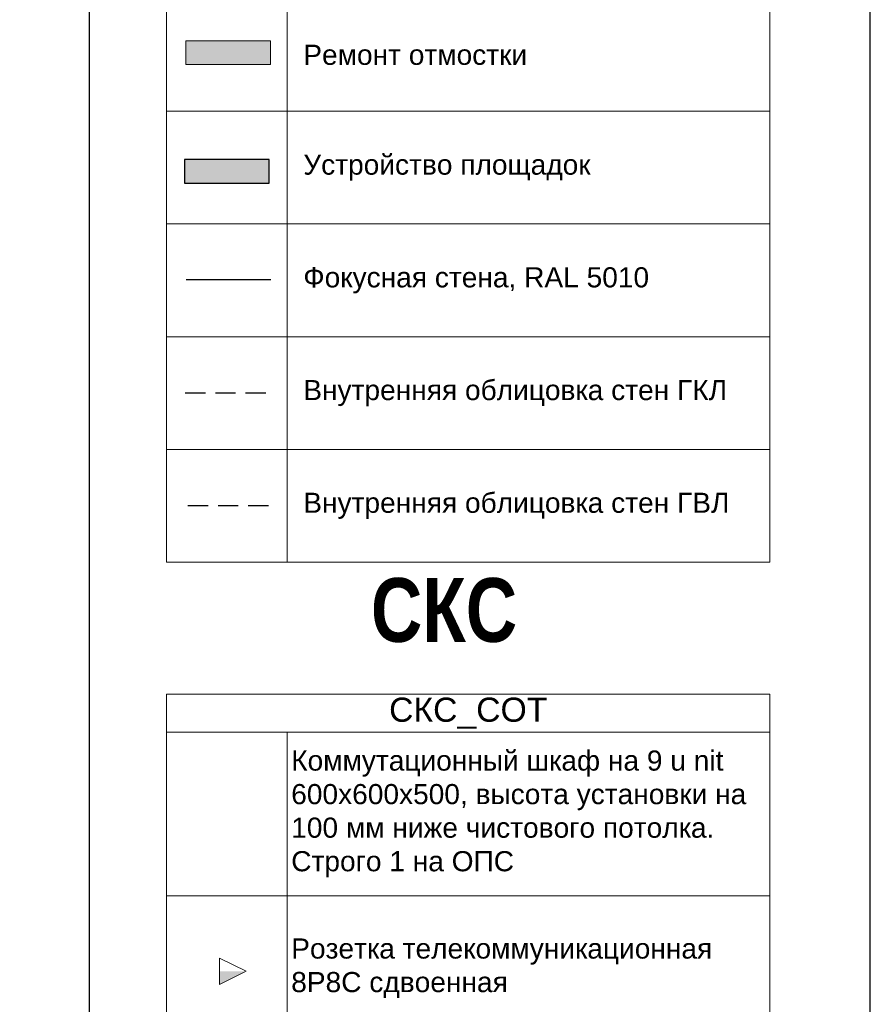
# Model space of a CAD drawing. Header units: millimetres. Extents: x -692150 to 2662533, y -95416 to 65084.
# Tile 445 of 656: x -71326 to -60754, y 20724 to 32953. Entities that reach past the tile are written whole.
import ezdxf
from ezdxf import colors
from ezdxf.entities.mleader import LeaderData, LeaderLine
from ezdxf.math import Vec2, Vec3

# ---------------------------------------------------------------- set-up
doc = ezdxf.new("R2010")
doc.units = ezdxf.units.MM
doc.linetypes.add('CACHE', pattern=[375, 250, -125])
doc.layers.get('Defpoints').update_dxf_attribs({"color": 30})
for name, color, linetype, lineweight in [('03_АР_Возводимые перегородки', 10, 'Continuous', 25), ('17_АР_Текст', 250, 'Continuous', 0), ('21_АР_Штриховка', 47, 'Continuous', 5)]:
    doc.layers.add(name, color=color, linetype=linetype, lineweight=lineweight)
doc.styles.add('_ТЕКСТОВЫЙ', font='arial.ttf', dxfattribs={"width": 0.8})
doc.styles.add('HVAC_AEP', font='arial.ttf')
doc.styles.add('SB', font='mipgost.shx')
doc.linetypes.add('зигзаг', pattern='A,0.00254,-5.08,[131,ltypeshp.shx,S=5.08,R=0,X=-5.08,Y=0],-10.16,[131,ltypeshp.shx,S=5.08,R=180,X=5.08,Y=0],-5.08', length=20.32254)

# ---------------------------------------------------------------- blocks, each defined once
blk = doc.blocks.new('_Dot')
at = {"color": 0, "linetype": 'ByBlock', "lineweight": -2}
blk.add_line((-0.5, 0), (-1, 0), dxfattribs=at)
at = {"color": 0, "linetype": 'ByBlock', "const_width": 0.5}
blk.add_lwpolyline([(-0.25, 0, 1), (0.25, 0, 1)], format="xyb", close=True, dxfattribs=at)
blk = doc.blocks.new('lvs-02')
at = {"linetype": 'ByBlock', "lineweight": -2}
h = blk.add_hatch(color=0, dxfattribs=at)
h.dxf.hatch_style = 1
h.paths.add_polyline_path([(0, 0), (0, -2), (4, 0)])
at = {"color": 0, "linetype": 'ByBlock', "lineweight": -2}
for p, q in [((0, 2), (0, -2)), ((0, -2), (0, 2)), ((0, 2), (4, 0)), ((4, 0), (0, -2))]:
    blk.add_line(p, q, dxfattribs=at)
at = {"ltscale": 100, "style": 'SB'}
blk.add_attdef('НАИМЕНОВАНИЕ', (0, 1.5), '', height=0.25, dxfattribs=at)

msp = doc.modelspace()

# ---------------------------------------------------------------- hatches: boundary and pattern name
at = {"layer": '21_АР_Штриховка', "lineweight": 0, "true_color": 0x139b48, "transparency": 33554483}
h = msp.add_hatch(color=114, dxfattribs=at)
h.dxf.hatch_style = 1
h.paths.add_polyline_path([(-68207.4, 32690.7), (-69258.8, 32690.7), (-69258.8, 32395.3), (-68207.4, 32395.3)])
at = {"layer": '21_АР_Штриховка', "lineweight": 0, "true_color": 0xc7c8ca, "transparency": 33554483}
h = msp.add_hatch(color=9, dxfattribs=at)
h.dxf.hatch_style = 1
h.paths.add_polyline_path([(-68226.7, 31217.7), (-69278.1, 31217.7), (-69278.1, 30922.3), (-68226.7, 30922.3)])

# ---------------------------------------------------------------- linework, layer by layer
at = {"lineweight": 15}
for p, q in [((-69501, 53285.3), (-69501, 26215.7)), ((-62001, 53285.3), (-62001, 26215.7)), ((-68001, 52815.7), (-68001, 26215.7)), ((-69501, 31815.7), (-62001, 31815.7)), ((-69501, 30415.7), (-62001, 30415.7)), ((-69501, 29015.7), (-62001, 29015.7)), ((-69501, 27615.7), (-62001, 27615.7)), ((-69501, 26215.7), (-62001, 26215.7)), ((-69501, 24574.8), (-62001, 24574.8)), ((-69501, 24574.8), (-69501, 16672.5)), ((-62001, 24574.8), (-62001, 16672.5)), ((-69501, 24105.2), (-62001, 24105.2)), ((-68001, 24105.2), (-68001, 16672.5)), ((-69501, 22072.5), (-62001, 22072.5))]:
    msp.add_line(p, q, dxfattribs=at)
at = {"layer": '03_АР_Возводимые перегородки'}
msp.add_lwpolyline([(-68226.7, 31217.7), (-69278.1, 31217.7), (-69278.1, 30922.3), (-68226.7, 30922.3)], close=True, dxfattribs=at)
at = {"layer": '03_АР_Возводимые перегородки', "linetype": 'CACHE', "lineweight": 30}
msp.add_lwpolyline([(-69267.6, 28318.7), (-68216.3, 28318.7)], dxfattribs=at)
at = {"layer": '03_АР_Возводимые перегородки', "color": 217, "linetype": 'CACHE', "lineweight": 30, "true_color": 0x93278f}
msp.add_lwpolyline([(-69233.9, 26920.9), (-68182.5, 26920.9)], dxfattribs=at)
at = {"layer": '21_АР_Штриховка', "color": 114, "lineweight": 0, "true_color": 0x139b48}
msp.add_lwpolyline([(-68207.4, 32690.7), (-69258.8, 32690.7), (-69258.8, 32395.3), (-68207.4, 32395.3)], close=True, dxfattribs=at)
at = {"layer": '21_АР_Штриховка', "color": 146, "linetype": 'зигзаг', "lineweight": 30, "ltscale": 5, "true_color": 0x004f7c}
msp.add_lwpolyline([(-69256, 29728.4), (-68204.6, 29728.4)], dxfattribs=at)
at = {"layer": 'Defpoints'}
for points in [[(-60753.8, 21211), (-60753.8, 54868.5), (-70463.8, 54868.5), (-70463.8, 21211)], [(-70463.8, 21211), (-70463.8, 1870.3), (-60753.8, 1870.3), (-60753.8, 21211)]]:
    msp.add_lwpolyline(points, dxfattribs=at)
msp.add_lwpolyline([(-60753.8, 54868.5), (-23314.2, 54868.5), (-23314.2, 1870.3), (-60753.8, 1870.3)], close=True, dxfattribs=at)

# ---------------------------------------------------------------- block references
at = {"lineweight": 15, "xscale": 82, "yscale": 82, "zscale": 82}
msp.add_blockref('lvs-02', (-68840.2, 21134.3), dxfattribs=at)

# ---------------------------------------------------------------- texts
at = {"lineweight": 15, "style": 'HVAC_AEP'}
for s, insert, char_height, width, attachment_point in [('Ремонт отмостки', (-67801, 32515.7), 250, 5600, 4), ('Устройство площадок', (-67801, 31115.7), 250, 5600, 4), ('Фокусная стена, RAL 5010', (-67801, 29715.7), 250, 5600, 4), ('Внутренняя облицовка стен ГКЛ', (-67801, 28315.7), 250, 5600, 4), ('Внутренняя облицовка стен ГВЛ', (-67801, 26915.7), 250, 5600, 4), ('СКС_СОТ', (-65751, 24340), 300, 7497, 5), ('{\\C256;Коммутационный шкаф на 9 u nit\\P600х600х500, высота установки на 100 мм ниже чистового потолка. Строго 1 на ОПС}', (-67951, 23088.8), 250, 5900, 4), ('{\\C256;Розетка телекоммуникационная\\P8Р8С сдвоенная\\P}', (-67951, 21172.5), 250, 5900, 4)]:
    msp.add_mtext(s, dxfattribs=dict(at, insert=insert, char_height=char_height, width=width, attachment_point=attachment_point))
at = {"layer": 'Defpoints', "lineweight": 35, "insert": (-66960.4, 26017.6), "char_height": 1000, "attachment_point": 1, "style": '_ТЕКСТОВЫЙ'}
msp.add_mtext_dynamic_manual_height_columns('{\\fArial|b1|i0|c204|p34;\\H0.79167x;\\C32;\\c2648525;СКС}', width=7546.496, gutter_width=12.5, heights=[0], dxfattribs=at)

# ---------------------------------------------------------------- leaders
at = {"layer": '17_АР_Текст', "color": 1, "lineweight": 18}
ml = msp.add_multileader_mtext('Standard', dxfattribs=at)
ml.set_content('{\\C1;Карманы для бланков только в СОПС}', color=1, style='_ТЕКСТОВЫЙ')
ml.set_leader_properties(lineweight=0)
ml.set_arrow_properties(name='DOT')
ml.build(insert=Vec2(0, 0))
ml.multileader.update_dxf_attribs({"text_left_attachment_type": 6, "text_right_attachment_type": 6, "dogleg_length": 0.36, "arrow_head_size": 50, "scale": 100})
ctx = ml.context
ctx.base_point, ctx.scale, ctx.char_height, ctx.arrow_head_size, ctx.landing_gap_size, ctx.plane_origin = Vec3(-29314.5, 48068.2), 100, 100, 50, 100, Vec3(-25566.9, 52909.1)
ctx.left_attachment, ctx.right_attachment, ctx.text_align_type, ctx.attachment_type = 6, 6, 1, 2
notes = []
notes.append((ctx, [(0, (0, 0, 0), (0, 0), (1, 0), 1, [])]))
ctx.mtext.insert, ctx.mtext.width, ctx.mtext.defined_height, ctx.mtext.alignment, ctx.mtext.flow_direction = Vec3(-27210.6, 48368.2), 4035.238, 815.5, 2, 5
ml = msp.add_multileader_mtext('Standard', dxfattribs=at)
ml.set_content('{\\fCalibri|b0|i0|c204|p34;\\H0.91667x;\\LКарманы для бланков\\l - СОПС, крепятся на стол МГН и стол для ЦСУ (1400 мм.);\\P\\LИнформ. Стенд А4 на 8 карманов\\l - ГОПС/СОПС, крепится по старым правилам, при отсутствии возможности крепления особенно в СОПСах (отсутствие свободного места на стене или нехватка стены по длине - размещается папка с информацией на столе МГН или столе для ЦСУ).\\P\\LРекламно_информационный стенд\\l - ГОПС/СОПС размещается в клиентском зале, также возможно размещение в тамбуре при условии хорошей освещенности и при условии открывания двери стенд будет виден более чем на 50%. Также стенд должен находиться в прямой видимости для клиентов и ничем не загораживаться.}', color=1, style='_ТЕКСТОВЫЙ')
ml.set_leader_properties(lineweight=0)
ml.set_arrow_properties(name='DOT')
ml.build(insert=Vec2(0, 0))
ml.multileader.update_dxf_attribs({"text_left_attachment_type": 6, "text_right_attachment_type": 6, "dogleg_length": 0.36, "arrow_head_size": 50, "scale": 100})
ctx = ml.context
ctx.base_point, ctx.scale, ctx.char_height, ctx.arrow_head_size, ctx.landing_gap_size, ctx.plane_origin = Vec3(-27020.9, 45459.4), 100, 100, 50, 100, Vec3(-22944.2, 54969.1)
ctx.left_attachment, ctx.right_attachment, ctx.text_align_type, ctx.attachment_type = 6, 6, 1, 2
notes.append((ctx, [(0, (0, 0, 0), (0, 0), (1, 0), 1, [])]))
ctx.mtext.insert, ctx.mtext.width, ctx.mtext.defined_height, ctx.mtext.alignment, ctx.mtext.flow_direction = Vec3(-24919.4, 45773.6), 2892.94, 2008.7, 2, 5
at = {"layer": 'Defpoints', "lineweight": 18}
ml = msp.add_multileader_mtext('Standard', dxfattribs=at)
ml.set_content('ЦСУ _ФОРМАТ 1_за барьером оператора', color=256, style='_ТЕКСТОВЫЙ')
ml.set_leader_properties(lineweight=0)
ml.set_arrow_properties(name='DOT')
ml.build(insert=Vec2(0, 0))
ml.multileader.update_dxf_attribs({"text_left_attachment_type": 6, "text_right_attachment_type": 6, "dogleg_length": 0.36, "arrow_head_size": 50, "scale": 100})
ctx = ml.context
ctx.base_point, ctx.scale, ctx.char_height, ctx.arrow_head_size, ctx.landing_gap_size, ctx.plane_origin = Vec3(-17685.8, 48831.9), 100, 200, 50, 100, Vec3(-19857.2, 44190.6)
ctx.left_attachment, ctx.right_attachment, ctx.text_align_type, ctx.attachment_type = 6, 6, 1, 2
notes.append((ctx, [(0, (0, 0, 0), (0, 0), (1, 0), 1, [])]))
ctx.mtext.insert, ctx.mtext.width, ctx.mtext.defined_height, ctx.mtext.alignment, ctx.mtext.flow_direction = Vec3(-15399.3, 49087.4), 5828.611, 1000, 2, 5
ml = msp.add_multileader_mtext('Standard', dxfattribs=at)
ml.set_content('ЦСУ _ФОРМАТ 2_в клиентском зале', color=256, style='_ТЕКСТОВЫЙ')
ml.set_leader_properties(lineweight=0)
ml.set_arrow_properties(name='DOT')
ml.build(insert=Vec2(0, 0))
ml.multileader.update_dxf_attribs({"text_left_attachment_type": 6, "text_right_attachment_type": 6, "dogleg_length": 0.36, "arrow_head_size": 50, "scale": 100})
ctx = ml.context
ctx.base_point, ctx.scale, ctx.char_height, ctx.arrow_head_size, ctx.landing_gap_size, ctx.plane_origin = Vec3(-10055.6, 48831.9), 100, 200, 50, 100, Vec3(-14413.4, 44190.6)
ctx.left_attachment, ctx.right_attachment, ctx.text_align_type, ctx.attachment_type = 6, 6, 1, 2
notes.append((ctx, [(0, (0, 0, 0), (0, 0), (1, 0), 1, [])]))
ctx.mtext.insert, ctx.mtext.width, ctx.mtext.defined_height, ctx.mtext.alignment, ctx.mtext.flow_direction = Vec3(-8043.5, 49087.4), 5828.611, 1000, 2, 5
ml = msp.add_multileader_mtext('Standard', dxfattribs=at)
ml.set_content('ЦСУ _ФОРМАТ 2_в клиентском зале', color=256, style='_ТЕКСТОВЫЙ')
ml.set_leader_properties(lineweight=0)
ml.set_arrow_properties(name='DOT')
ml.build(insert=Vec2(0, 0))
ml.multileader.update_dxf_attribs({"text_left_attachment_type": 6, "text_right_attachment_type": 6, "dogleg_length": 0.36, "arrow_head_size": 50, "scale": 100})
ctx = ml.context
ctx.base_point, ctx.scale, ctx.char_height, ctx.arrow_head_size, ctx.landing_gap_size, ctx.plane_origin = Vec3(-2359.3, 48831.9), 100, 200, 50, 100, Vec3(-6717.2, 44190.6)
ctx.left_attachment, ctx.right_attachment, ctx.text_align_type, ctx.attachment_type = 6, 6, 1, 2
notes.append((ctx, [(0, (0, 0, 0), (0, 0), (1, 0), 1, [])]))
ctx.mtext.insert, ctx.mtext.width, ctx.mtext.defined_height, ctx.mtext.alignment, ctx.mtext.flow_direction = Vec3(-347.2, 49087.4), 5828.611, 1000, 2, 5
ml = msp.add_multileader_mtext('Standard', dxfattribs=at)
ml.set_content('ЦСУ _ФОРМАТ 3_в клиентском зале', color=256, style='_ТЕКСТОВЫЙ')
ml.set_leader_properties(lineweight=0)
ml.set_arrow_properties(name='DOT')
ml.build(insert=Vec2(0, 0))
ml.multileader.update_dxf_attribs({"text_left_attachment_type": 6, "text_right_attachment_type": 6, "dogleg_length": 0.36, "arrow_head_size": 50, "scale": 100})
ctx = ml.context
ctx.base_point, ctx.scale, ctx.char_height, ctx.arrow_head_size, ctx.landing_gap_size, ctx.plane_origin = Vec3(5418.7, 48831.9), 100, 200, 50, 100, Vec3(-851.3, 44190.6)
ctx.left_attachment, ctx.right_attachment, ctx.text_align_type, ctx.attachment_type = 6, 6, 1, 2
notes.append((ctx, [(0, (0, 0, 0), (0, 0), (1, 0), 1, [])]))
ctx.mtext.insert, ctx.mtext.width, ctx.mtext.defined_height, ctx.mtext.alignment, ctx.mtext.flow_direction = Vec3(7430.8, 49087.4), 5828.611, 1000, 2, 5
ml = msp.add_multileader_mtext('Standard', dxfattribs=at)
ml.set_content('Динамическая', color=256, style='_ТЕКСТОВЫЙ')
ml.set_leader_properties(lineweight=0)
ml.set_arrow_properties(name='DOT')
ml.build(insert=Vec2(0, 0))
ml.multileader.update_dxf_attribs({"text_left_attachment_type": 6, "text_right_attachment_type": 6, "dogleg_length": 0.36, "arrow_head_size": 50, "scale": 100})
ctx = ml.context
ctx.base_point, ctx.scale, ctx.char_height, ctx.arrow_head_size, ctx.landing_gap_size, ctx.plane_origin = Vec3(-56924.5, 26515), 100, 250, 50, 100, Vec3(-54186.5, 31209.9)
ctx.left_attachment, ctx.right_attachment, ctx.text_align_type, ctx.attachment_type = 6, 6, 1, 2
notes.append((ctx, [(0, (0, 0, 0), (0, 0), (1, 0), 1, [])]))
ctx.mtext.insert, ctx.mtext.width, ctx.mtext.defined_height, ctx.mtext.alignment, ctx.mtext.flow_direction = Vec3(-55897.5, 26823.3), 2120.452, 1000, 2, 5
for ctx, leaders in notes:
    for number, flags, end, landing, length, lines in leaders:
        leader = LeaderData()
        leader.index, (leader.has_last_leader_line, leader.has_dogleg_vector, leader.attachment_direction) = number, flags
        leader.last_leader_point, leader.dogleg_vector, leader.dogleg_length = Vec3(end), Vec3(landing), length
        for number, points, colour, breaks in lines:
            line = LeaderLine()
            line.index, line.vertices, line.color, line.breaks = number, Vec3.list(points), colors.encode_raw_color(colour), breaks
            leader.lines.append(line)
        ctx.leaders.append(leader)

doc.saveas('drawing.dxf')
